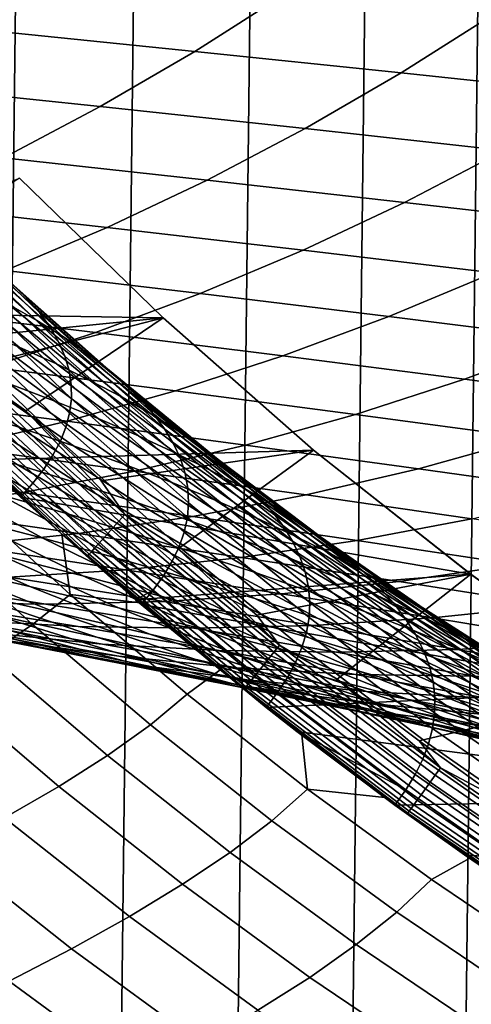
# Model space of a CAD drawing. Header units: metres. Extents: x -240 to 45, y -77 to 27.
# Tile 950 of 1056: x 13.13 to 15.19, y -16.15 to -11.66. Entities that reach past the tile are written whole.
import ezdxf

# ---------------------------------------------------------------- set-up
doc = ezdxf.new("R2010")
doc.units = ezdxf.units.M
doc.layers.add('solid_102011X2', color=7, linetype='CONTINUOUS')

msp = doc.modelspace()

# ---------------------------------------------------------------- linework, layer by layer
at = {"layer": 'solid_102011X2'}
for points in [[(13.511796, 23.223614), (12.969113, -23.521353), (12.419049, -23.807344), (12.968797, 23.521524)], [(14.046792, 22.914352), (13.512156, -23.223408), (12.969113, -23.521353), (13.511796, 23.223614)], [(14.573893, 22.593666), (14.047163, -22.914135), (13.512156, -23.223408), (14.046792, 22.914352)], [(15.092773, 22.261827), (14.574244, -22.593454), (14.047163, -22.914135), (14.573893, 22.593666)], [(15.603402, 21.91884), (15.093101, -22.261625), (14.574244, -22.593454), (15.092773, 22.261827)], [(16.105583, 21.56492), (15.603707, -21.918644), (15.093101, -22.261625), (15.603402, 21.91884)], [(12.370498, -11.338979, 314.277679), (11.960489, -11.604643, 314.075653), (12.957776, -11.702617, 312.129089), (13.374161, -11.43471, 312.327087)], [(13.374161, -11.43471, 312.327087), (12.957776, -11.702617, 312.129089), (13.926814, -11.800598, 310.171204), (14.349472, -11.530447, 310.365204)], [(14.349472, -11.530447, 310.365204), (13.926814, -11.800598, 310.171204), (14.867818, -11.898499, 308.203125), (15.296645, -11.626106, 308.393005)], [(15.296645, -11.626106, 308.393005), (14.867818, -11.898499, 308.203125), (15.781, -11.996234, 306.225861), (16.215895, -11.721603, 306.411652)], [(12.957776, -11.702617, 312.129089), (12.532065, -11.952441, 311.926636), (13.49469, -12.052515, 309.9729), (13.926814, -11.800598, 310.171204)], [(13.926814, -11.800598, 310.171204), (13.49469, -12.052515, 309.9729), (14.429386, -12.152507, 308.008972), (14.867818, -11.898499, 308.203125)], [(14.867818, -11.898499, 308.203125), (14.429386, -12.152507, 308.008972), (15.336365, -12.252329, 306.035919), (15.781, -11.996234, 306.225861)], [(12.532065, -11.952441, 311.926636), (12.097691, -12.183812, 311.720093), (13.053772, -12.285823, 309.770569), (13.49469, -12.052515, 309.9729)], [(13.49469, -12.052515, 309.9729), (13.053772, -12.285823, 309.770569), (13.982031, -12.387751, 307.810883), (14.429386, -12.152507, 308.008972)], [(14.429386, -12.152507, 308.008972), (13.982031, -12.387751, 307.810883), (14.882681, -12.489506, 305.842102), (15.336365, -12.252329, 306.035919)], [(15.336365, -12.252329, 306.035919), (14.882681, -12.489506, 305.842102), (15.755946, -12.591002, 303.865295), (16.215853, -12.351896, 304.054779)], [(13.053772, -12.285823, 309.770569), (12.604736, -12.500154, 309.564514), (13.526442, -12.60386, 307.609161), (13.982031, -12.387751, 307.810883)], [(12.2792, -12.99195, 200.399994), (12.089414, -12.788946, 200.399994), (13.127589, -12.379439, 200.399994), (13.781695, -13.016915, 200.399994)], [(13.127501, -12.379339, 200), (12.493808, -12.775672, 200), (12.820708, -13.112493, 200), (13.781741, -13.016959, 200)], [(12.660959, -12.447324, 228.32811), (13.159015, -12.925579, 228.374863), (13.089808, -12.858056, 230.363052), (12.594387, -12.38234, 230.312622)], [(13.781695, -13.016915, 200.399994), (13.127589, -12.379439, 200.399994), (13.127501, -12.379339, 200), (13.781741, -13.016959, 200)], [(13.982031, -12.387751, 307.810883), (13.526442, -12.60386, 307.609161), (14.420647, -12.70739, 305.644745), (14.882681, -12.489506, 305.842102)], [(12.717192, -12.511847, 226.342056), (13.217831, -12.992624, 226.385178), (13.159015, -12.925579, 228.374863), (12.660959, -12.447324, 228.32811)], [(14.882681, -12.489506, 305.842102), (14.420647, -12.70739, 305.644745), (15.287576, -12.810657, 303.672363), (15.755946, -12.591002, 303.865295)], [(12.604736, -12.500154, 309.564514), (12.148277, -12.695168, 309.355042), (13.063319, -12.800493, 307.404083), (13.526442, -12.60386, 307.609161)], [(12.704587, -12.582672, 238.299408), (13.206744, -13.028499, 238.36734), (13.078757, -12.955765, 240.350616), (12.57965, -12.512476, 240.278625)], [(12.763284, -12.57594, 224.354507), (13.26646, -13.05922, 224.394058), (13.217831, -12.992624, 226.385178), (12.717192, -12.511847, 226.342056)], [(12.799439, -12.63963, 222.36554), (13.305109, -13.125399, 222.40155), (13.26646, -13.05922, 224.394058), (12.763284, -12.57594, 224.354507)], [(12.817714, -12.652335, 236.318039), (13.322852, -13.100679, 236.381958), (13.206744, -13.028499, 238.36734), (12.704587, -12.582672, 238.299408)], [(13.526442, -12.60386, 307.609161), (13.063319, -12.800493, 307.404083), (13.950973, -12.90564, 305.444153), (14.420647, -12.70739, 305.644745)], [(12.825859, -12.702947, 220.375198), (13.333981, -13.191188, 220.407715), (13.305109, -13.125399, 222.40155), (12.799439, -12.63963, 222.36554)], [(12.919399, -12.721455, 234.334732), (13.427451, -13.172298, 234.394699), (13.322852, -13.100679, 236.381958), (12.817714, -12.652335, 236.318039)], [(12.842744, -12.765919, 218.38356), (13.353281, -13.256618, 218.412613), (13.333981, -13.191188, 220.407715), (12.825859, -12.702947, 220.375198)], [(14.420647, -12.70739, 305.644745), (13.950973, -12.90564, 305.444153), (14.81146, -13.010517, 303.476227), (15.287576, -12.810657, 303.672363)], [(12.785659, -12.808676, 244.310089), (13.295177, -13.226959, 244.39299), (13.125938, -13.15014, 246.373108), (12.619805, -12.734341, 246.285858)], [(13.010005, -12.790025, 232.349701), (13.520907, -13.243346, 232.405746), (13.427451, -13.172298, 234.394699), (12.919399, -12.721455, 234.334732)], [(13.063319, -12.800493, 307.404083), (12.593387, -12.977363, 307.196045), (13.474392, -13.083961, 305.24057), (13.950973, -12.90564, 305.444153)], [(12.850299, -12.828574, 216.39064), (13.363216, -13.32172, 216.41629), (13.353281, -13.256618, 218.412613), (12.842744, -12.765919, 218.38356)], [(13.089808, -12.858056, 230.363052), (13.603501, -13.313836, 230.415253), (13.520907, -13.243346, 232.405746), (13.010005, -12.790025, 232.349701)], [(12.938519, -12.882487, 242.331604), (13.451344, -13.303236, 242.410202), (13.295177, -13.226959, 244.39299), (12.785659, -12.808676, 244.310089)], [(12.848733, -12.890942, 214.396439), (13.364, -13.386522, 214.418716), (13.363216, -13.32172, 216.41629), (12.850299, -12.828574, 216.39064)], [(15.287576, -12.810657, 303.672363), (14.81146, -13.010517, 303.476227), (15.645128, -13.115087, 301.500885), (16.127573, -12.913619, 301.692505)], [(12.838257, -12.953052, 212.400955), (13.355845, -13.451056, 212.419907), (13.364, -13.386522, 214.418716), (12.848733, -12.890942, 214.396439)], [(13.078757, -12.955765, 240.350616), (13.594812, -13.378962, 240.424973), (13.451344, -13.303236, 242.410202), (12.938519, -12.882487, 242.331604)], [(13.159015, -12.925579, 228.374863), (13.675444, -13.383799, 228.423248), (13.603501, -13.313836, 230.415253), (13.089808, -12.858056, 230.363052)], [(12.536056, -12.916534, 252.29541), (12.746752, -12.994918, 250.324524), (13.288469, -13.396052, 250.164764), (13.077061, -13.315742, 252.130417)], [(13.217831, -12.992624, 226.385178), (13.736941, -13.453265, 226.42981), (13.675444, -13.383799, 228.423248), (13.159015, -12.925579, 228.374863)], [(13.950973, -12.90564, 305.444153), (13.474392, -13.083961, 305.24057), (14.328344, -13.190289, 303.277191), (14.81146, -13.010517, 303.476227)], [(12.593387, -12.977363, 307.196045), (12.117363, -13.134184, 306.985291), (12.991634, -13.242071, 305.034393), (13.474392, -13.083961, 305.24057)], [(12.819079, -13.014931, 210.40416), (13.338964, -13.51535, 210.41983), (13.355845, -13.451056, 212.419907), (12.838257, -12.953052, 212.400955)], [(13.206744, -13.028499, 238.36734), (13.725956, -13.454125, 238.437485), (13.594812, -13.378962, 240.424973), (13.078757, -12.955765, 240.350616)], [(12.2792, -12.99195, 200.399994), (13.781695, -13.016915, 200.399994), (12.600062, -13.321918, 200.399994)], [(12.951332, -13.665317, 200.399994), (12.600062, -13.321918, 200.399994), (13.781695, -13.016915, 200.399994), (14.467755, -13.619879, 200.399994)], [(12.746752, -12.994918, 250.324524), (12.943254, -13.07279, 248.350357), (13.485794, -13.475839, 248.195953), (13.288469, -13.396052, 250.164764)], [(12.79141, -13.07661, 208.406036), (13.31357, -13.579436, 208.418472), (13.338964, -13.51535, 210.41983), (12.819079, -13.014931, 210.40416)], [(12.932598, -13.282084, 199.997131), (13.1558, -13.44069, 200), (13.781741, -13.016959, 200), (12.820708, -13.112493, 200)], [(13.781741, -13.016959, 200), (13.1558, -13.44069, 200), (13.499166, -13.760347, 200), (14.467662, -13.6198, 200)], [(13.322852, -13.100679, 236.381958), (13.845149, -13.528718, 236.447968), (13.725956, -13.454125, 238.437485), (13.206744, -13.028499, 238.36734)], [(13.26646, -13.05922, 224.394058), (13.788204, -13.522266, 224.434982), (13.736941, -13.453265, 226.42981), (13.217831, -12.992624, 226.385178)], [(14.467755, -13.619879, 200.399994), (13.781695, -13.016915, 200.399994), (13.781741, -13.016959, 200), (14.467662, -13.6198, 200)], [(14.81146, -13.010517, 303.476227), (14.328344, -13.190289, 303.277191), (15.155588, -13.296303, 301.306458), (15.645128, -13.115087, 301.500885)], [(12.610503, -13.153594, 256.051636), (13.128734, -13.516807, 256.167297), (12.868719, -13.43266, 258.127533), (12.354609, -13.071774, 258.006927)], [(12.943254, -13.07279, 248.350357), (13.125938, -13.15014, 246.373108), (13.669406, -13.555091, 246.224182), (13.485794, -13.475839, 248.195953)], [(13.305109, -13.125399, 222.40155), (13.82944, -13.590833, 222.438812), (13.788204, -13.522266, 224.434982), (13.26646, -13.05922, 224.394058)], [(12.755461, -13.138116, 206.40657), (13.279876, -13.643343, 206.415817), (13.31357, -13.579436, 208.418472), (12.79141, -13.07661, 208.406036)], [(13.474392, -13.083961, 305.24057), (12.991634, -13.242071, 305.034393), (13.838967, -13.349684, 303.075623), (14.328344, -13.190289, 303.277191)], [(13.427451, -13.172298, 234.394699), (13.952765, -13.602729, 234.456604), (13.845149, -13.528718, 236.447968), (13.322852, -13.100679, 236.381958)], [(15.645128, -13.115087, 301.500885), (15.155588, -13.296303, 301.306458), (15.956539, -13.401991, 299.328583), (16.452391, -13.219334, 299.518372)], [(12.851197, -13.23492, 254.092743), (13.373449, -13.600445, 254.203552), (13.128734, -13.516807, 256.167297), (12.610503, -13.153594, 256.051636)], [(12.711441, -13.199478, 204.405762), (13.238094, -13.7071, 204.41188), (13.279876, -13.643343, 206.415817), (12.755461, -13.138116, 206.40657)], [(13.125938, -13.15014, 246.373108), (13.295177, -13.226959, 244.39299), (13.839675, -13.6338, 244.249649), (13.669406, -13.555091, 246.224182)], [(13.333981, -13.191188, 220.407715), (13.860857, -13.658997, 220.44136), (13.82944, -13.590833, 222.438812), (13.305109, -13.125399, 222.40155)], [(12.659559, -13.260726, 202.403595), (13.188439, -13.770737, 202.406616), (13.238094, -13.7071, 204.41188), (12.711441, -13.199478, 204.405762)], [(13.353281, -13.256618, 218.412613), (13.882664, -13.726789, 218.442688), (13.860857, -13.658997, 220.44136), (13.333981, -13.191188, 220.407715)], [(13.520907, -13.243346, 232.405746), (14.049171, -13.676149, 232.463638), (13.952765, -13.602729, 234.456604), (13.427451, -13.172298, 234.394699)], [(14.328344, -13.190289, 303.277191), (13.838967, -13.349684, 303.075623), (14.659704, -13.456979, 301.109528), (15.155588, -13.296303, 301.306458)], [(12.991634, -13.242071, 305.034393), (12.503445, -13.379719, 304.825897), (13.344083, -13.48845, 302.871765), (13.838967, -13.349684, 303.075623)], [(13.077061, -13.315742, 252.130417), (13.603241, -13.683566, 252.236404), (13.373449, -13.600445, 254.203552), (12.851197, -13.23492, 254.092743)], [(13.295177, -13.226959, 244.39299), (13.451344, -13.303236, 242.410202), (13.99697, -13.711955, 242.272552), (13.839675, -13.6338, 244.249649)], [(13.603501, -13.313836, 230.415253), (14.134655, -13.748993, 230.469147), (14.049171, -13.676149, 232.463638), (13.520907, -13.243346, 232.405746)], [(12.951332, -13.665317, 200.399994), (13.131134, -13.834298, 200.399994), (13.188439, -13.770737, 202.406616), (12.659559, -13.260726, 202.403595)], [(13.607259, -13.913157, 199.997131), (12.932598, -13.282084, 199.997131), (12.903832, -13.311343, 199.988449), (13.579988, -13.943813, 199.988449)], [(13.607259, -13.913157, 199.997131), (13.1558, -13.44069, 200), (12.932598, -13.282084, 199.997131)], [(13.363216, -13.32172, 216.41629), (13.895071, -13.794239, 216.442825), (13.882664, -13.726789, 218.442688), (13.353281, -13.256618, 218.412613)], [(15.155588, -13.296303, 301.306458), (14.659704, -13.456979, 301.109528), (15.454262, -13.563944, 299.136322), (15.956539, -13.401991, 299.328583)], [(13.553788, -13.973267, 199.974136), (12.876197, -13.339452, 199.974136), (12.85023, -13.365863, 199.954453), (13.529171, -14.000939, 199.954453)], [(13.579988, -13.943813, 199.988449), (12.903832, -13.311343, 199.988449), (12.876197, -13.339452, 199.974136), (13.553788, -13.973267, 199.974136)], [(13.288469, -13.396052, 250.164764), (13.818483, -13.76616, 250.266006), (13.603241, -13.683566, 252.236404), (13.077061, -13.315742, 252.130417)], [(13.364, -13.386522, 214.418716), (13.898294, -13.86138, 214.441772), (13.895071, -13.794239, 216.442825), (13.363216, -13.32172, 216.41629)], [(13.451344, -13.303236, 242.410202), (13.594812, -13.378962, 240.424973), (14.141665, -13.789546, 240.293106), (13.99697, -13.711955, 242.272552)], [(13.675444, -13.383799, 228.423248), (14.209428, -13.82129, 228.473221), (14.134655, -13.748993, 230.469147), (13.603501, -13.313836, 230.415253)], [(12.503445, -13.379719, 304.825897), (12.010578, -13.496706, 304.615387), (12.84446, -13.606388, 302.665985), (13.344083, -13.48845, 302.871765)], [(12.868719, -13.43266, 258.127533), (13.396382, -13.772694, 258.251099), (13.116357, -13.685837, 260.212738), (12.593028, -13.348018, 260.084076)], [(13.529171, -14.000939, 199.954453), (12.85023, -13.365863, 199.954453), (12.826442, -13.390059, 199.92981), (13.506618, -14.026292, 199.92981)], [(13.838967, -13.349684, 303.075623), (13.344083, -13.48845, 302.871765), (14.158241, -13.596861, 300.91037), (14.659704, -13.456979, 301.109528)], [(13.355845, -13.451056, 212.419907), (13.892549, -13.928242, 212.439514), (13.898294, -13.86138, 214.441772), (13.364, -13.386522, 214.418716)], [(13.594812, -13.378962, 240.424973), (13.725956, -13.454125, 238.437485), (14.274125, -13.866563, 238.311523), (14.141665, -13.789546, 240.293106)], [(13.736941, -13.453265, 226.42981), (14.273702, -13.893075, 226.475906), (14.209428, -13.82129, 228.473221), (13.675444, -13.383799, 228.423248)], [(13.469419, -14.06811, 199.867615), (12.787203, -13.42997, 199.867615), (12.77252, -13.444904, 199.831284), (13.4555, -14.083759, 199.831284)], [(13.48657, -14.048829, 199.900681), (12.805295, -13.411569, 199.900681), (12.787203, -13.42997, 199.867615), (13.469419, -14.06811, 199.867615)], [(13.506618, -14.026292, 199.92981), (12.826442, -13.390059, 199.92981), (12.805295, -13.411569, 199.900681), (13.48657, -14.048829, 199.900681)], [(13.128734, -13.516807, 256.167297), (13.66063, -13.85904, 256.285858), (13.396382, -13.772694, 258.251099), (12.868719, -13.43266, 258.127533)], [(13.485794, -13.475839, 248.195953), (14.019553, -13.848215, 248.29248), (13.818483, -13.76616, 250.266006), (13.288469, -13.396052, 250.164764)], [(13.445084, -14.095469, 199.792389), (12.761534, -13.456079, 199.792389), (12.754457, -13.463278, 199.751678), (13.438375, -14.10301, 199.751678)], [(12.754457, -13.463278, 199.751678), (12.971861, -13.679552, 199.713272), (13.320659, -14.003115, 199.713257)], [(13.438375, -14.10301, 199.751678), (12.754457, -13.463278, 199.751678), (13.320659, -14.003115, 199.713257)], [(13.4555, -14.083759, 199.831284), (12.77252, -13.444904, 199.831284), (12.761534, -13.456079, 199.792389), (13.445084, -14.095469, 199.792389)], [(13.607259, -13.913157, 199.997131), (13.499166, -13.760347, 200), (13.1558, -13.44069, 200)], [(13.338964, -13.51535, 210.41983), (13.878052, -13.994856, 210.436035), (13.892549, -13.928242, 212.439514), (13.355845, -13.451056, 212.419907)], [(13.669406, -13.555091, 246.224182), (14.206821, -13.929722, 246.316071), (14.019553, -13.848215, 248.29248), (13.485794, -13.475839, 248.195953)], [(13.725956, -13.454125, 238.437485), (13.845149, -13.528718, 236.447968), (14.394725, -13.942996, 236.327988), (14.274125, -13.866563, 238.311523)], [(13.788204, -13.522266, 224.434982), (14.32769, -13.964378, 224.477234), (14.273702, -13.893075, 226.475906), (13.736941, -13.453265, 226.42981)], [(14.659704, -13.456979, 301.109528), (14.158241, -13.596861, 300.91037), (14.946332, -13.704937, 298.941925), (15.454262, -13.563944, 299.136322)], [(12.820176, -13.598481, 262.170654), (13.35158, -13.912952, 262.307495), (13.034203, -13.823001, 264.266785), (12.507461, -13.510637, 264.124634)], [(13.344083, -13.48845, 302.871765), (12.84446, -13.606388, 302.665985), (13.651975, -13.715747, 300.709351), (14.158241, -13.596861, 300.91037)], [(13.373449, -13.600445, 254.203552), (13.909478, -13.944867, 254.317108), (13.66063, -13.85904, 256.285858), (13.128734, -13.516807, 256.167297)], [(13.31357, -13.579436, 208.418472), (13.855019, -14.061253, 208.431335), (13.878052, -13.994856, 210.436035), (13.338964, -13.51535, 210.41983)], [(13.82944, -13.590833, 222.438812), (14.371605, -14.035232, 222.477295), (14.32769, -13.964378, 224.477234), (13.788204, -13.522266, 224.434982)], [(13.839675, -13.6338, 244.249649), (14.380662, -14.010669, 244.336945), (14.206821, -13.929722, 246.316071), (13.669406, -13.555091, 246.224182)], [(13.845149, -13.528718, 236.447968), (13.952765, -13.602729, 234.456604), (14.503833, -14.018834, 234.342712), (14.394725, -13.942996, 236.327988)], [(15.454262, -13.563944, 299.136322), (14.946332, -13.704937, 298.941925), (15.708773, -13.812668, 296.966644), (16.223055, -13.670567, 297.156281)], [(12.84446, -13.606388, 302.665985), (12.340868, -13.703304, 302.458588), (13.141688, -13.813442, 300.506714), (13.651975, -13.715747, 300.709351)], [(13.116357, -13.685837, 260.212738), (13.652312, -14.002404, 260.34436), (13.35158, -13.912952, 262.307495), (12.820176, -13.598481, 262.170654)], [(13.279876, -13.643343, 206.415817), (13.823666, -14.127463, 206.425385), (13.855019, -14.061253, 208.431335), (13.31357, -13.579436, 208.418472)], [(13.603241, -13.683566, 252.236404), (14.143304, -14.030163, 252.345016), (13.909478, -13.944867, 254.317108), (13.373449, -13.600445, 254.203552)], [(14.158241, -13.596861, 300.91037), (13.651975, -13.715747, 300.709351), (14.433538, -13.824768, 298.745667), (14.946332, -13.704937, 298.941925)], [(13.860857, -13.658997, 220.44136), (14.405657, -14.105669, 220.476105), (14.371605, -14.035232, 222.477295), (13.82944, -13.590833, 222.438812)], [(13.952765, -13.602729, 234.456604), (14.049171, -13.676149, 232.463638), (14.601812, -14.094069, 232.355911), (14.503833, -14.018834, 234.342712)], [(12.699801, -13.732561, 266.222076), (13.23324, -14.021473, 266.372559), (12.876431, -13.928561, 268.329193), (12.347995, -13.641643, 268.173218)], [(13.131134, -13.834298, 200.399994), (12.951332, -13.665317, 200.399994), (14.467755, -13.619879, 200.399994), (15.183951, -14.186729, 200.399994)], [(13.238094, -13.7071, 204.41188), (13.78421, -14.19352, 204.418198), (13.823666, -14.127463, 206.425385), (13.279876, -13.643343, 206.415817)], [(13.607259, -13.913157, 199.997131), (13.8503, -14.070968, 200), (14.467662, -13.6198, 200), (13.499166, -13.760347, 200)], [(13.99697, -13.711955, 242.272552), (14.541448, -14.091045, 242.355316), (14.380662, -14.010669, 244.336945), (13.839675, -13.6338, 244.249649)], [(14.467662, -13.6198, 200), (13.8503, -14.070968, 200), (14.209197, -14.372514, 200), (15.184088, -14.186831, 200)], [(15.183951, -14.186729, 200.399994), (14.467755, -13.619879, 200.399994), (14.467662, -13.6198, 200), (15.184088, -14.186831, 200)], [(12.340868, -13.703304, 302.458588), (11.834085, -13.779045, 302.249847), (12.628169, -13.889791, 300.302795), (13.141688, -13.813442, 300.506714)], [(12.971861, -13.679552, 199.713272), (12.841839, -13.806305, 195.821915), (13.357841, -14.279499, 195.816269), (13.320659, -14.003115, 199.713257)], [(13.396382, -13.772694, 258.251099), (13.936782, -14.091345, 258.377502), (13.652312, -14.002404, 260.34436), (13.116357, -13.685837, 260.212738)], [(13.818483, -13.76616, 250.266006), (14.362487, -14.114917, 250.369736), (14.143304, -14.030163, 252.345016), (13.603241, -13.683566, 252.236404)], [(13.882664, -13.726789, 218.442688), (14.430058, -14.175721, 218.47374), (14.405657, -14.105669, 220.476105), (13.860857, -13.658997, 220.44136)], [(14.049171, -13.676149, 232.463638), (14.134655, -13.748993, 230.469147), (14.688937, -14.168718, 230.367676), (14.601812, -14.094069, 232.355911)], [(13.034203, -13.823001, 264.266785), (13.572526, -14.113896, 264.411835), (13.23324, -14.021473, 266.372559), (12.699801, -13.732561, 266.222076)], [(13.651975, -13.715747, 300.709351), (13.141688, -13.813442, 300.506714), (13.916674, -13.923241, 298.547882), (14.433538, -13.824768, 298.745667)], [(13.188439, -13.770737, 202.406616), (13.736866, -14.259453, 202.409744), (13.78421, -14.19352, 204.418198), (13.238094, -13.7071, 204.41188)], [(13.895071, -13.794239, 216.442825), (14.445024, -14.24542, 216.47023), (14.430058, -14.175721, 218.47374), (13.882664, -13.726789, 218.442688)], [(14.141665, -13.789546, 240.293106), (14.68955, -14.170842, 240.371399), (14.541448, -14.091045, 242.355316), (13.99697, -13.711955, 242.272552)], [(14.946332, -13.704937, 298.941925), (14.433538, -13.824768, 298.745667), (15.189567, -13.933441, 296.775208), (15.708773, -13.812668, 296.966644)], [(13.131134, -13.834298, 200.399994), (13.655994, -14.303097, 200.399994), (13.736866, -14.259453, 202.409744), (13.188439, -13.770737, 202.406616)], [(13.66063, -13.85904, 256.285858), (14.205368, -14.179764, 256.407074), (13.936782, -14.091345, 258.377502), (13.396382, -13.772694, 258.251099)], [(14.019553, -13.848215, 248.29248), (14.567404, -14.199119, 248.391403), (14.362487, -14.114917, 250.369736), (13.818483, -13.76616, 250.266006)], [(14.134655, -13.748993, 230.469147), (14.209428, -13.82129, 228.473221), (14.765421, -14.242812, 228.378067), (14.688937, -14.168718, 230.367676)], [(14.274125, -13.866563, 238.311523), (14.825344, -14.250049, 238.385376), (14.68955, -14.170842, 240.371399), (14.141665, -13.789546, 240.293106)], [(12.876431, -13.928561, 268.329193), (13.415397, -14.193866, 268.488068), (13.035449, -14.098614, 270.446045), (12.501714, -13.835173, 270.281555)], [(13.141688, -13.813442, 300.506714), (12.628169, -13.889791, 300.302795), (13.396534, -14.000196, 298.348816), (13.916674, -13.923241, 298.547882)], [(12.665767, -13.937789, 191.607681), (13.186323, -14.415489, 191.598511), (13.357841, -14.279499, 195.816269), (12.841839, -13.806305, 195.821915)], [(13.35158, -13.912952, 262.307495), (13.894672, -14.20582, 262.447174), (13.572526, -14.113896, 264.411835), (13.034203, -13.823001, 264.266785)], [(13.131134, -13.834298, 200.399994), (15.183951, -14.186729, 200.399994), (13.655994, -14.303097, 200.399994)], [(13.898294, -13.86138, 214.441772), (14.450771, -14.314798, 214.465576), (14.445024, -14.24542, 216.47023), (13.895071, -13.794239, 216.442825)], [(14.433538, -13.824768, 298.745667), (13.916674, -13.923241, 298.547882), (14.666238, -14.032687, 296.582245), (15.189567, -13.933441, 296.775208)], [(14.209428, -13.82129, 228.473221), (14.273702, -13.893075, 226.475906), (14.831477, -14.316384, 226.387131), (14.765421, -14.242812, 228.378067)], [(13.909478, -13.944867, 254.317108), (14.458453, -14.26765, 254.433228), (14.205368, -14.179764, 256.407074), (13.66063, -13.85904, 256.285858)], [(13.892549, -13.928242, 212.439514), (14.447521, -14.383888, 212.459763), (14.450771, -14.314798, 214.465576), (13.898294, -13.86138, 214.441772)], [(14.206821, -13.929722, 246.316071), (14.75843, -14.282756, 246.410217), (14.567404, -14.199119, 248.391403), (14.019553, -13.848215, 248.29248)], [(14.394725, -13.942996, 236.327988), (14.949201, -14.328654, 236.397491), (14.825344, -14.250049, 238.385376), (14.274125, -13.866563, 238.311523)], [(12.628169, -13.889791, 300.302795), (12.112209, -13.944692, 300.097931), (12.873922, -14.055533, 298.148834), (13.396534, -14.000196, 298.348816)], [(12.637073, -14.002887, 272.399628), (13.174933, -14.242715, 272.572662), (12.752147, -14.144789, 274.527496), (12.219872, -13.906697, 274.348755)], [(13.652312, -14.002404, 260.34436), (14.200062, -14.297234, 260.478668), (13.894672, -14.20582, 262.447174), (13.35158, -13.912952, 262.307495)], [(13.916674, -13.923241, 298.547882), (13.396534, -14.000196, 298.348816), (14.139593, -14.110249, 296.388092), (14.666238, -14.032687, 296.582245)], [(14.312588, -14.509739, 199.997131), (13.607259, -13.913157, 199.997131), (13.579988, -13.943813, 199.988449), (14.286881, -14.541718, 199.988449)], [(14.312588, -14.509739, 199.997131), (13.8503, -14.070968, 200), (13.607259, -13.913157, 199.997131)], [(14.273702, -13.893075, 226.475906), (14.32769, -13.964378, 224.477234), (14.887317, -14.389467, 224.394913), (14.831477, -14.316384, 226.387131)], [(13.186323, -14.415489, 191.598511), (12.665767, -13.937789, 191.607681), (12.460843, -14.069556, 187.386597), (12.986009, -14.551774, 187.374191)], [(13.23324, -14.021473, 266.372559), (13.777313, -14.28863, 266.525879), (13.415397, -14.193866, 268.488068), (12.876431, -13.928561, 268.329193)], [(14.286881, -14.541718, 199.988449), (13.579988, -13.943813, 199.988449), (13.553788, -13.973267, 199.974136), (14.262184, -14.572442, 199.974136)], [(13.878052, -13.994856, 210.436035), (14.435492, -14.452723, 210.452774), (14.447521, -14.383888, 212.459763), (13.892549, -13.928242, 212.439514)], [(14.143304, -14.030163, 252.345016), (14.696416, -14.354992, 252.456085), (14.458453, -14.26765, 254.433228), (13.909478, -13.944867, 254.317108)], [(14.380662, -14.010669, 244.336945), (14.93594, -14.36582, 244.426376), (14.75843, -14.282756, 246.410217), (14.206821, -13.929722, 246.316071)], [(14.32769, -13.964378, 224.477234), (14.371605, -14.035232, 222.477295), (14.933153, -14.462093, 222.401489), (14.887317, -14.389467, 224.394913)], [(14.503833, -14.018834, 234.342712), (15.061494, -14.406648, 234.407913), (14.949201, -14.328654, 236.397491), (14.394725, -13.942996, 236.327988)], [(15.189567, -13.933441, 296.775208), (14.666238, -14.032687, 296.582245), (15.390793, -14.141769, 294.610077), (15.920471, -14.041752, 294.798157)], [(13.035449, -14.098614, 270.446045), (13.578767, -14.340169, 270.613342), (13.174933, -14.242715, 272.572662), (12.637073, -14.002887, 272.399628)], [(13.396534, -14.000196, 298.348816), (12.873922, -14.055533, 298.148834), (13.610446, -14.16602, 296.193024), (14.139593, -14.110249, 296.388092)], [(13.438375, -14.10301, 199.751678), (13.320659, -14.003115, 199.713257), (13.357841, -14.279499, 195.816269), (13.677427, -14.317631, 199.713257)], [(14.238979, -14.60131, 199.954453), (13.529171, -14.000939, 199.954453), (13.506618, -14.026292, 199.92981), (14.21772, -14.627757, 199.92981)], [(14.262184, -14.572442, 199.974136), (13.553788, -13.973267, 199.974136), (13.529171, -14.000939, 199.954453), (14.238979, -14.60131, 199.954453)], [(13.936782, -14.091345, 258.377502), (14.489079, -14.388124, 258.5065), (14.200062, -14.297234, 260.478668), (13.652312, -14.002404, 260.34436)], [(13.855019, -14.061253, 208.431335), (14.414904, -14.521332, 208.444626), (14.435492, -14.452723, 210.452774), (13.878052, -13.994856, 210.436035)], [(14.541448, -14.091045, 242.355316), (15.10031, -14.448299, 242.440109), (14.93594, -14.36582, 244.426376), (14.380662, -14.010669, 244.336945)], [(12.752147, -14.144789, 274.527496), (13.292994, -14.360929, 274.708862), (12.845043, -14.260949, 276.664948), (12.310011, -14.046403, 276.477753)], [(12.873922, -14.055533, 298.148834), (12.349647, -14.089152, 297.948212), (13.079615, -14.199903, 295.997314), (13.610446, -14.16602, 296.193024)], [(13.572526, -14.113896, 264.411835), (14.121587, -14.382897, 264.559631), (13.777313, -14.28863, 266.525879), (13.23324, -14.021473, 266.372559)], [(14.198822, -14.651267, 199.900681), (13.48657, -14.048829, 199.900681), (13.469419, -14.06811, 199.867615), (14.182654, -14.67138, 199.867615)], [(14.21772, -14.627757, 199.92981), (13.506618, -14.026292, 199.92981), (13.48657, -14.048829, 199.900681), (14.198822, -14.651267, 199.900681)], [(13.823666, -14.127463, 206.425385), (14.385975, -14.589748, 206.435272), (14.414904, -14.521332, 208.444626), (13.855019, -14.061253, 208.431335)], [(14.666238, -14.032687, 296.582245), (14.139593, -14.110249, 296.388092), (14.857759, -14.219933, 294.420837), (15.390793, -14.141769, 294.610077)], [(14.362487, -14.114917, 250.369736), (14.919638, -14.441779, 250.475815), (14.696416, -14.354992, 252.456085), (14.143304, -14.030163, 252.345016)], [(14.371605, -14.035232, 222.477295), (14.405657, -14.105669, 220.476105), (14.969197, -14.534295, 220.406891), (14.933153, -14.462093, 222.401489)], [(14.601812, -14.094069, 232.355911), (15.162589, -14.48402, 232.416855), (15.061494, -14.406648, 234.407913), (14.503833, -14.018834, 234.342712)], [(13.415397, -14.193866, 268.488068), (13.964046, -14.43714, 268.649658), (13.578767, -14.340169, 270.613342), (13.035449, -14.098614, 270.446045)], [(14.159715, -14.699919, 199.792389), (13.445084, -14.095469, 199.792389), (13.438375, -14.10301, 199.751678), (14.15339, -14.707786, 199.751678)], [(13.438375, -14.10301, 199.751678), (13.677427, -14.317631, 199.713257), (14.04193, -14.62291, 199.713242)], [(14.15339, -14.707786, 199.751678), (13.438375, -14.10301, 199.751678), (14.04193, -14.62291, 199.713242)], [(14.169533, -14.687704, 199.831284), (13.4555, -14.083759, 199.831284), (13.445084, -14.095469, 199.792389), (14.159715, -14.699919, 199.792389)], [(14.182654, -14.67138, 199.867615), (13.469419, -14.06811, 199.867615), (13.4555, -14.083759, 199.831284), (14.169533, -14.687704, 199.831284)], [(14.312588, -14.509739, 199.997131), (14.209197, -14.372514, 200), (13.8503, -14.070968, 200)], [(14.205368, -14.179764, 256.407074), (14.762105, -14.478481, 256.530823), (14.489079, -14.388124, 258.5065), (13.936782, -14.091345, 258.377502)], [(14.405657, -14.105669, 220.476105), (14.430058, -14.175721, 218.47374), (14.995662, -14.606106, 218.411179), (14.969197, -14.534295, 220.406891)], [(14.68955, -14.170842, 240.371399), (15.251917, -14.530182, 240.451599), (15.10031, -14.448299, 242.440109), (14.541448, -14.091045, 242.355316)], [(14.688937, -14.168718, 230.367676), (15.252766, -14.56079, 230.424423), (15.162589, -14.48402, 232.416855), (14.601812, -14.094069, 232.355911)], [(13.174933, -14.242715, 272.572662), (13.721461, -14.460443, 272.748199), (13.292994, -14.360929, 274.708862), (12.752147, -14.144789, 274.527496)], [(13.894672, -14.20582, 262.447174), (14.448603, -14.476655, 262.589447), (14.121587, -14.382897, 264.559631), (13.572526, -14.113896, 264.411835)], [(14.139593, -14.110249, 296.388092), (13.610446, -14.16602, 296.193024), (14.322193, -14.276138, 294.230713), (14.857759, -14.219933, 294.420837)], [(13.78421, -14.19352, 204.418198), (14.348926, -14.658006, 204.424744), (14.385975, -14.589748, 206.435272), (13.823666, -14.127463, 206.425385)], [(14.567404, -14.199119, 248.391403), (15.128499, -14.528, 248.492538), (14.919638, -14.441779, 250.475815), (14.362487, -14.114917, 250.369736)], [(15.390793, -14.141769, 294.610077), (14.857759, -14.219933, 294.420837), (15.551445, -14.329238, 292.447296), (16.090754, -14.250474, 292.631592)], [(12.37721, -14.160513, 278.616241), (12.845043, -14.260949, 276.664948), (13.479114, -14.473499, 276.466614), (13.011735, -14.372235, 278.414612)], [(13.610446, -14.16602, 296.193024), (13.079615, -14.199903, 295.997314), (13.784921, -14.310285, 294.039978), (14.322193, -14.276138, 294.230713)], [(13.777313, -14.28863, 266.525879), (14.331168, -14.533616, 266.681824), (13.964046, -14.43714, 268.649658), (13.415397, -14.193866, 268.488068)], [(13.681832, -14.325277, 200.399994), (13.655994, -14.303097, 200.399994), (15.183951, -14.186729, 200.399994), (15.928382, -14.715962, 200.399994)], [(13.736866, -14.259453, 202.409744), (14.303974, -14.726134, 202.412994), (14.348926, -14.658006, 204.424744), (13.78421, -14.19352, 204.418198)], [(14.458453, -14.26765, 254.433228), (15.019525, -14.568295, 254.551743), (14.762105, -14.478481, 256.530823), (14.205368, -14.179764, 256.407074)], [(14.312588, -14.509739, 199.997131), (14.575482, -14.664719, 200), (15.184088, -14.186831, 200), (14.209197, -14.372514, 200)], [(14.430058, -14.175721, 218.47374), (14.445024, -14.24542, 216.47023), (15.012762, -14.677558, 216.414368), (14.995662, -14.606106, 218.411179)], [(15.184088, -14.186831, 200), (14.575482, -14.664719, 200), (14.9489, -14.947365, 200), (15.928368, -14.715955, 200)], [(14.765421, -14.242812, 228.378067), (15.332241, -14.636988, 228.430664), (15.252766, -14.56079, 230.424423), (14.688937, -14.168718, 230.367676)], [(14.825344, -14.250049, 238.385376), (15.391134, -14.61146, 238.46106), (15.251917, -14.530182, 240.451599), (14.68955, -14.170842, 240.371399)], [(15.928382, -14.715962, 200.399994), (15.183951, -14.186729, 200.399994), (15.184088, -14.186831, 200), (15.928368, -14.715955, 200)], [(12.726857, -14.31519, 293.605499), (13.246776, -14.322316, 293.848938), (12.547919, -14.211842, 295.801331), (12.035513, -14.204868, 295.551941)], [(13.079615, -14.199903, 295.997314), (12.547919, -14.211842, 295.801331), (13.246776, -14.322316, 293.848938), (13.784921, -14.310285, 294.039978)], [(13.578767, -14.340169, 270.613342), (14.130846, -14.559477, 270.783081), (13.721461, -14.460443, 272.748199), (13.174933, -14.242715, 272.572662)], [(14.200062, -14.297234, 260.478668), (14.758747, -14.569892, 260.615479), (14.448603, -14.476655, 262.589447), (13.894672, -14.20582, 262.447174)], [(14.857759, -14.219933, 294.420837), (14.322193, -14.276138, 294.230713), (15.009575, -14.385876, 292.262115), (15.551445, -14.329238, 292.447296)], [(14.75843, -14.282756, 246.410217), (15.323377, -14.613644, 246.506485), (15.128499, -14.528, 248.492538), (14.567404, -14.199119, 248.391403)], [(12.868268, -14.395698, 291.41333), (13.394221, -14.425129, 291.652893), (12.726857, -14.31519, 293.605499), (12.208289, -14.286084, 293.359955)], [(13.011735, -14.372235, 278.414612), (13.556338, -14.54124, 278.611115), (13.062634, -14.438237, 280.560242), (12.524229, -14.270524, 280.357788)], [(12.845043, -14.260949, 276.664948), (13.292994, -14.360929, 274.708862), (13.926761, -14.574303, 274.513977), (13.479114, -14.473499, 276.466614)], [(13.186323, -14.415489, 191.598511), (13.724057, -14.873503, 191.589035), (13.89087, -14.733191, 195.810425), (13.357841, -14.279499, 195.816269)], [(14.04193, -14.62291, 199.713242), (13.677427, -14.317631, 199.713257), (13.357841, -14.279499, 195.816269), (13.89087, -14.733191, 195.810425)], [(13.655994, -14.303097, 200.399994), (13.681832, -14.325277, 200.399994), (13.736866, -14.259453, 202.409744)], [(13.681832, -14.325277, 200.399994), (14.251405, -14.794218, 200.399994), (14.303974, -14.726134, 202.412994), (13.736866, -14.259453, 202.409744)], [(14.322193, -14.276138, 294.230713), (13.784921, -14.310285, 294.039978), (14.465979, -14.420283, 292.076385), (15.009575, -14.385876, 292.262115)], [(14.445024, -14.24542, 216.47023), (14.450771, -14.314798, 214.465576), (15.020717, -14.748685, 214.416473), (15.012762, -14.677558, 216.414368)], [(14.696416, -14.354992, 252.456085), (15.26172, -14.657551, 252.569458), (15.019525, -14.568295, 254.551743), (14.458453, -14.26765, 254.433228)], [(14.93594, -14.36582, 244.426376), (15.50465, -14.6987, 244.517838), (15.323377, -14.613644, 246.506485), (14.75843, -14.282756, 246.410217)], [(14.831477, -14.316384, 226.387131), (15.40123, -14.712648, 226.435654), (15.332241, -14.636988, 228.430664), (14.765421, -14.242812, 228.378067)], [(14.949201, -14.328654, 236.397491), (15.518338, -14.69212, 236.468689), (15.391134, -14.61146, 238.46106), (14.825344, -14.250049, 238.385376)], [(13.394221, -14.425129, 291.652893), (13.921498, -14.432407, 291.89035), (13.246776, -14.322316, 293.848938), (12.726857, -14.31519, 293.605499)], [(13.784921, -14.310285, 294.039978), (13.246776, -14.322316, 293.848938), (13.921498, -14.432407, 291.89035), (14.465979, -14.420283, 292.076385)], [(13.681832, -14.325277, 200.399994), (15.928382, -14.715962, 200.399994), (14.251405, -14.794218, 200.399994)], [(14.121587, -14.382897, 264.559631), (14.680525, -14.629584, 264.70993), (14.331168, -14.533616, 266.681824), (13.777313, -14.28863, 266.525879)], [(14.489079, -14.388124, 258.5065), (15.052406, -14.662596, 258.637909), (14.758747, -14.569892, 260.615479), (14.200062, -14.297234, 260.478668)], [(14.450771, -14.314798, 214.465576), (14.447521, -14.383888, 212.459763), (15.019744, -14.819517, 212.41748), (15.020717, -14.748685, 214.416473)], [(14.887317, -14.389467, 224.394913), (15.45995, -14.787806, 224.439407), (15.40123, -14.712648, 226.435654), (14.831477, -14.316384, 226.387131)], [(15.061494, -14.406648, 234.407913), (15.633904, -14.772151, 234.474701), (15.518338, -14.69212, 236.468689), (14.949201, -14.328654, 236.397491)], [(15.551445, -14.329238, 292.447296), (15.009575, -14.385876, 292.262115), (15.673003, -14.495219, 290.287476), (16.221066, -14.438151, 290.467651)], [(12.973107, -14.452752, 289.2276), (13.50483, -14.504916, 289.460754), (12.868268, -14.395698, 291.41333), (12.343751, -14.344027, 291.174133)], [(13.086076, -14.478994, 282.714752), (13.628798, -14.600786, 282.926788), (13.080192, -14.494788, 284.877808), (12.544091, -14.373979, 284.659729)], [(13.062634, -14.438237, 280.560242), (13.606856, -14.583576, 280.764618), (13.086076, -14.478994, 282.714752), (12.548265, -14.334794, 282.504364)], [(13.479114, -14.473499, 276.466614), (14.029778, -14.643789, 276.657196), (13.556338, -14.54124, 278.611115), (13.011735, -14.372235, 278.414612)], [(13.292994, -14.360929, 274.708862), (13.721461, -14.460443, 272.748199), (14.35507, -14.674636, 272.556824), (13.926761, -14.574303, 274.513977)], [(13.964046, -14.43714, 268.649658), (14.521547, -14.65802, 268.81366), (14.130846, -14.559477, 270.783081), (13.578767, -14.340169, 270.613342)], [(14.919638, -14.441779, 250.475815), (15.489075, -14.746241, 250.584061), (15.26172, -14.657551, 252.569458), (14.696416, -14.354992, 252.456085)], [(15.10031, -14.448299, 242.440109), (15.672697, -14.783156, 242.52681), (15.50465, -14.6987, 244.517838), (14.93594, -14.36582, 244.426376)], [(13.043146, -14.485922, 287.048889), (13.579607, -14.561071, 287.27533), (12.973107, -14.452752, 289.2276), (12.443666, -14.378262, 288.995117)], [(13.080192, -14.494788, 284.877808), (13.620326, -14.593166, 285.097168), (13.043146, -14.485922, 287.048889), (12.509836, -14.388366, 286.823486)], [(13.50483, -14.504916, 289.460754), (14.038015, -14.534674, 289.694275), (13.394221, -14.425129, 291.652893), (12.868268, -14.395698, 291.41333)], [(13.724057, -14.873503, 191.589035), (13.186323, -14.415489, 191.598511), (12.986009, -14.551774, 187.374191), (13.528502, -15.014118, 187.361374)], [(14.465979, -14.420283, 292.076385), (13.921498, -14.432407, 291.89035), (14.572496, -14.542104, 289.92572), (15.123197, -14.529888, 290.10675)], [(14.448603, -14.476655, 262.589447), (15.012505, -14.725034, 262.734161), (14.680525, -14.629584, 264.70993), (14.121587, -14.382897, 264.559631)], [(14.447521, -14.383888, 212.459763), (14.435492, -14.452723, 210.452774), (15.010063, -14.890089, 210.417374), (15.019744, -14.819517, 212.41748)], [(15.009575, -14.385876, 292.262115), (14.465979, -14.420283, 292.076385), (15.123197, -14.529888, 290.10675), (15.673003, -14.495219, 290.287476)], [(14.762105, -14.478481, 256.530823), (15.329966, -14.754756, 256.65686), (15.052406, -14.662596, 258.637909), (14.489079, -14.388124, 258.5065)], [(14.933153, -14.462093, 222.401489), (15.508616, -14.862493, 222.442001), (15.45995, -14.787806, 224.439407), (14.887317, -14.389467, 224.394913)], [(15.162589, -14.48402, 232.416855), (15.738202, -14.851546, 232.479279), (15.633904, -14.772151, 234.474701), (15.061494, -14.406648, 234.407913)], [(13.579607, -14.561071, 287.27533), (14.118384, -14.613729, 287.502411), (13.50483, -14.504916, 289.460754), (12.973107, -14.452752, 289.2276)], [(13.556338, -14.54124, 278.611115), (14.106833, -14.687713, 278.809509), (13.606856, -14.583576, 280.764618), (13.062634, -14.438237, 280.560242)], [(14.038015, -14.534674, 289.694275), (14.572496, -14.542104, 289.92572), (13.921498, -14.432407, 291.89035), (13.394221, -14.425129, 291.652893)], [(13.721461, -14.460443, 272.748199), (14.130846, -14.559477, 270.783081), (14.764438, -14.774485, 270.595276), (14.35507, -14.674636, 272.556824)], [(14.331168, -14.533616, 266.681824), (14.893965, -14.756059, 266.840057), (14.521547, -14.65802, 268.81366), (13.964046, -14.43714, 268.649658)], [(14.435492, -14.452723, 210.452774), (14.414904, -14.521332, 208.444626), (14.991895, -14.960433, 208.416168), (15.010063, -14.890089, 210.417374)], [(15.128499, -14.528, 248.492538), (15.701971, -14.834352, 248.595749), (15.489075, -14.746241, 250.584061), (14.919638, -14.441779, 250.475815)], [(14.969197, -14.534295, 220.406891), (15.547446, -14.936743, 220.443466), (15.508616, -14.862493, 222.442001), (14.933153, -14.462093, 222.401489)], [(15.251917, -14.530182, 240.451599), (15.827895, -14.867003, 240.5336), (15.672697, -14.783156, 242.52681), (15.10031, -14.448299, 242.440109)], [(13.620326, -14.593166, 285.097168), (14.163655, -14.668974, 285.317505), (13.579607, -14.561071, 287.27533), (13.043146, -14.485922, 287.048889)], [(13.628798, -14.600786, 282.926788), (14.175609, -14.699984, 283.140076), (13.620326, -14.593166, 285.097168), (13.080192, -14.494788, 284.877808)], [(13.606856, -14.583576, 280.764618), (14.156055, -14.706347, 280.970612), (13.628798, -14.600786, 282.926788), (13.086076, -14.478994, 282.714752)], [(13.926761, -14.574303, 274.513977), (14.483349, -14.745873, 274.698608), (14.029778, -14.643789, 276.657196), (13.479114, -14.473499, 276.466614)], [(14.118384, -14.613729, 287.502411), (14.658648, -14.643809, 287.729858), (14.038015, -14.534674, 289.694275), (13.50483, -14.504916, 289.460754)], [(15.046901, -15.070279, 199.997131), (14.312588, -14.509739, 199.997131), (14.286881, -14.541718, 199.988449), (15.022823, -15.103503, 199.988449)], [(15.046901, -15.070279, 199.997131), (14.575482, -14.664719, 200), (14.312588, -14.509739, 199.997131)], [(14.758747, -14.569892, 260.615479), (15.327497, -14.819953, 260.754639), (15.012505, -14.725034, 262.734161), (14.448603, -14.476655, 262.589447)], [(15.019525, -14.568295, 254.551743), (15.591811, -14.84636, 254.67247), (15.329966, -14.754756, 256.65686), (14.762105, -14.478481, 256.530823)], [(15.673003, -14.495219, 290.287476), (15.123197, -14.529888, 290.10675), (15.756989, -14.639085, 288.131256), (16.312891, -14.604156, 288.306946)], [(15.252766, -14.56079, 230.424423), (15.831513, -14.930321, 230.482544), (15.738202, -14.851546, 232.479279), (15.162589, -14.48402, 232.416855)], [(13.528502, -15.014118, 187.361374), (12.986009, -14.551774, 187.374191), (12.758903, -14.688634, 183.143707), (13.306235, -15.155328, 183.127823)], [(14.029778, -14.643789, 276.657196), (14.586405, -14.791391, 276.849579), (14.106833, -14.687713, 278.809509), (13.556338, -14.54124, 278.611115)], [(14.658648, -14.643809, 287.729858), (15.200182, -14.651392, 287.955261), (14.572496, -14.542104, 289.92572), (14.038015, -14.534674, 289.694275)], [(15.022823, -15.103503, 199.988449), (14.286881, -14.541718, 199.988449), (14.262184, -14.572442, 199.974136), (14.999692, -15.135422, 199.974136)], [(14.680525, -14.629584, 264.70993), (15.248491, -14.853583, 264.862457), (14.893965, -14.756059, 266.840057), (14.331168, -14.533616, 266.681824)], [(14.414904, -14.521332, 208.444626), (14.385975, -14.589748, 206.435272), (14.965457, -15.030581, 206.413834), (14.991895, -14.960433, 208.416168)], [(15.123197, -14.529888, 290.10675), (14.572496, -14.542104, 289.92572), (15.200182, -14.651392, 287.955261), (15.756989, -14.639085, 288.131256)], [(14.995662, -14.606106, 218.411179), (15.576654, -15.01059, 218.443863), (15.547446, -14.936743, 220.443466), (14.969197, -14.534295, 220.406891)], [(15.323377, -14.613644, 246.506485), (15.900791, -14.921872, 246.604721), (15.701971, -14.834352, 248.595749), (15.128499, -14.528, 248.492538)], [(14.163655, -14.668974, 285.317505), (14.709335, -14.722122, 285.538513), (14.118384, -14.613729, 287.502411), (13.579607, -14.561071, 287.27533)], [(14.106833, -14.687713, 278.809509), (14.662367, -14.811457, 279.00943), (14.156055, -14.706347, 280.970612), (13.606856, -14.583576, 280.764618)], [(14.175609, -14.699984, 283.140076), (14.725657, -14.776446, 283.35434), (14.163655, -14.668974, 285.317505), (13.620326, -14.593166, 285.097168)], [(14.156055, -14.706347, 280.970612), (14.709397, -14.80636, 281.177826), (14.175609, -14.699984, 283.140076), (13.628798, -14.600786, 282.926788)], [(14.35507, -14.674636, 272.556824), (14.917449, -14.847481, 272.735504), (14.483349, -14.745873, 274.698608), (13.926761, -14.574303, 274.513977)], [(14.130846, -14.559477, 270.783081), (14.521547, -14.65802, 268.81366), (15.155259, -14.873838, 268.629517), (14.764438, -14.774485, 270.595276)], [(14.977959, -15.165412, 199.954453), (14.238979, -14.60131, 199.954453), (14.21772, -14.627757, 199.92981), (14.958047, -15.192888, 199.92981)], [(14.999692, -15.135422, 199.974136), (14.262184, -14.572442, 199.974136), (14.238979, -14.60131, 199.954453), (14.977959, -15.165412, 199.954453)], [(14.385975, -14.589748, 206.435272), (14.348926, -14.658006, 204.424744), (14.930969, -15.100567, 204.41037), (14.965457, -15.030581, 206.413834)], [(15.052406, -14.662596, 258.637909), (15.625888, -14.91433, 258.771545), (15.327497, -14.819953, 260.754639), (14.758747, -14.569892, 260.615479)], [(15.26172, -14.657551, 252.569458), (15.838328, -14.937397, 252.684906), (15.591811, -14.84636, 254.67247), (15.019525, -14.568295, 254.551743)], [(14.413934, -14.918765, 199.713242), (14.04193, -14.62291, 199.713242), (13.89087, -14.733191, 195.810425), (14.440193, -15.166766, 195.804413)], [(14.483349, -14.745873, 274.698608), (15.04597, -14.894599, 274.884979), (14.586405, -14.791391, 276.849579), (14.029778, -14.643789, 276.657196)], [(14.15339, -14.707786, 199.751678), (14.04193, -14.62291, 199.713242), (14.413934, -14.918765, 199.713242)], [(14.709335, -14.722122, 285.538513), (15.256526, -14.752525, 285.759827), (14.658648, -14.643809, 287.729858), (14.118384, -14.613729, 287.502411)], [(14.958047, -15.192888, 199.92981), (14.21772, -14.627757, 199.92981), (14.198822, -14.651267, 199.900681), (14.940347, -15.217313, 199.900681)], [(15.256526, -14.752525, 285.759827), (15.804964, -14.76026, 285.979187), (15.200182, -14.651392, 287.955261), (14.658648, -14.643809, 287.729858)], [(15.012505, -14.725034, 262.734161), (15.58552, -14.950581, 262.880981), (15.248491, -14.853583, 264.862457), (14.680525, -14.629584, 264.70993)], [(15.012762, -14.677558, 216.414368), (15.596459, -15.084067, 216.443207), (15.576654, -15.01059, 218.443863), (14.995662, -14.606106, 218.411179)], [(13.306235, -15.155328, 183.127823), (12.758903, -14.688634, 183.143707), (12.507079, -14.82635, 178.908569), (13.059348, -15.297423, 178.889847)], [(14.586405, -14.791391, 276.849579), (15.148131, -14.916106, 277.043457), (14.662367, -14.811457, 279.00943), (14.106833, -14.687713, 278.809509)], [(14.912914, -15.255167, 199.831284), (14.169533, -14.687704, 199.831284), (14.159715, -14.699919, 199.792389), (14.903718, -15.267857, 199.792389)], [(14.725657, -14.776446, 283.35434), (15.278092, -14.830083, 283.569214), (14.709335, -14.722122, 285.538513), (14.163655, -14.668974, 285.317505)], [(14.925204, -15.238209, 199.867615), (14.182654, -14.67138, 199.867615), (14.169533, -14.687704, 199.831284), (14.912914, -15.255167, 199.831284)], [(14.940347, -15.217313, 199.900681), (14.198822, -14.651267, 199.900681), (14.182654, -14.67138, 199.867615), (14.925204, -15.238209, 199.867615)], [(14.348926, -14.658006, 204.424744), (14.303974, -14.726134, 202.412994), (14.888651, -15.170422, 202.405777), (14.930969, -15.100567, 204.41037)], [(14.764438, -14.774485, 270.595276), (15.332474, -14.948598, 270.768066), (14.917449, -14.847481, 272.735504), (14.35507, -14.674636, 272.556824)], [(14.521547, -14.65802, 268.81366), (14.893965, -14.756059, 266.840057), (15.527929, -14.972685, 266.659698), (15.155259, -14.873838, 268.629517)], [(15.046901, -15.070279, 199.997131), (14.9489, -14.947365, 200), (14.575482, -14.664719, 200)], [(15.020717, -14.748685, 214.416473), (15.607083, -15.15721, 214.441528), (15.596459, -15.084067, 216.443207), (15.012762, -14.677558, 216.414368)], [(15.329966, -14.754756, 256.65686), (15.908068, -15.008153, 256.785034), (15.625888, -14.91433, 258.771545), (15.052406, -14.662596, 258.637909)], [(13.724057, -14.873503, 191.589035), (14.278229, -15.311208, 191.579269), (14.440193, -15.166766, 195.804413), (13.89087, -14.733191, 195.810425)], [(14.903718, -15.267857, 199.792389), (14.159715, -14.699919, 199.792389), (14.15339, -14.707786, 199.751678), (14.897796, -15.276031, 199.751678)], [(14.15339, -14.707786, 199.751678), (14.413934, -14.918765, 199.713242), (14.793204, -15.205009, 199.713226)], [(14.897796, -15.276031, 199.751678), (14.15339, -14.707786, 199.751678), (14.793204, -15.205009, 199.713226)], [(14.662367, -14.811457, 279.00943), (15.222095, -14.912284, 279.210571), (14.709397, -14.80636, 281.177826), (14.156055, -14.706347, 280.970612)], [(14.709397, -14.80636, 281.177826), (15.26602, -14.883474, 281.385956), (14.725657, -14.776446, 283.35434), (14.175609, -14.699984, 283.140076)], [(14.391765, -14.904139, 200.399994), (14.251405, -14.794218, 200.399994), (15.928382, -14.715962, 200.399994), (16.699074, -15.206174, 200.399994)], [(14.303974, -14.726134, 202.412994), (14.251405, -14.794218, 200.399994), (14.391765, -14.904139, 200.399994), (14.888651, -15.170422, 202.405777)], [(15.278092, -14.830083, 283.569214), (15.832061, -14.860808, 283.784393), (15.256526, -14.752525, 285.759827), (14.709335, -14.722122, 285.538513)], [(15.928368, -14.715955, 200), (14.9489, -14.947365, 200), (15.329334, -15.220407, 200), (16.699184, -15.206235, 200)], [(15.327497, -14.819953, 260.754639), (15.905441, -15.047038, 260.895813), (15.58552, -14.950581, 262.880981), (15.012505, -14.725034, 262.734161)], [(14.917449, -14.847481, 272.735504), (15.485928, -14.997325, 272.915894), (15.04597, -14.894599, 274.884979), (14.483349, -14.745873, 274.698608)], [(15.26602, -14.883474, 281.385956), (15.825062, -14.937598, 281.594727), (15.278092, -14.830083, 283.569214), (14.725657, -14.776446, 283.35434)], [(15.155259, -14.873838, 268.629517), (15.728822, -15.049213, 268.796417), (15.332474, -14.948598, 270.768066), (14.764438, -14.774485, 270.595276)], [(14.893965, -14.756059, 266.840057), (15.248491, -14.853583, 264.862457), (15.882837, -15.071012, 264.685974), (15.527929, -14.972685, 266.659698)], [(15.019744, -14.819517, 212.41748), (15.608748, -15.23005, 212.438797), (15.607083, -15.15721, 214.441528), (15.020717, -14.748685, 214.416473)], [(15.04597, -14.894599, 274.884979), (15.613751, -15.02028, 275.072815), (15.148131, -14.916106, 277.043457), (14.586405, -14.791391, 276.849579)], [(15.148131, -14.916106, 277.043457), (15.714104, -15.017742, 277.238495), (15.222095, -14.912284, 279.210571), (14.662367, -14.811457, 279.00943)], [(15.222095, -14.912284, 279.210571), (15.785147, -14.990047, 279.412598), (15.26602, -14.883474, 281.385956), (14.709397, -14.80636, 281.177826)], [(15.010063, -14.890089, 210.417374), (15.601679, -15.302622, 210.434998), (15.608748, -15.23005, 212.438797), (15.019744, -14.819517, 212.41748)], [(15.332474, -14.948598, 270.768066), (15.906677, -15.099556, 270.942474), (15.485928, -14.997325, 272.915894), (14.917449, -14.847481, 272.735504)], [(14.278229, -15.311208, 191.579269), (13.724057, -14.873503, 191.589035), (13.528502, -15.014118, 187.361374), (14.08758, -15.455962, 187.34816)], [(14.391765, -14.904139, 200.399994), (16.699074, -15.206174, 200.399994), (14.838766, -15.240211, 200.399994)], [(14.391765, -14.904139, 200.399994), (14.838766, -15.240211, 200.399994), (14.888651, -15.170422, 202.405777)], [(14.991895, -14.960433, 208.416168), (15.586096, -15.374959, 208.430161), (15.601679, -15.302622, 210.434998), (15.010063, -14.890089, 210.417374)], [(15.485928, -14.997325, 272.915894), (16.059626, -15.123967, 273.097687), (15.613751, -15.02028, 275.072815), (15.04597, -14.894599, 274.884979)], [(15.613751, -15.02028, 275.072815), (16.185827, -15.122722, 275.26178), (15.714104, -15.017742, 277.238495), (15.148131, -14.916106, 277.043457)], [(15.527929, -14.972685, 266.659698), (16.10689, -15.149315, 266.82074), (15.728822, -15.049213, 268.796417), (15.155259, -14.873838, 268.629517)], [(14.793204, -15.205009, 199.713226), (14.413934, -14.918765, 199.713242), (14.440193, -15.166766, 195.804413)], [(15.046901, -15.070279, 199.997131), (15.329334, -15.220407, 200), (14.9489, -14.947365, 200)], [(14.965457, -15.030581, 206.413834), (15.562222, -15.447095, 206.42424), (15.586096, -15.374959, 208.430161), (14.991895, -14.960433, 208.416168)], [(14.08758, -15.455962, 187.34816), (13.528502, -15.014118, 187.361374), (13.306235, -15.155328, 183.127823), (13.870299, -15.60133, 183.11145)], [(14.930969, -15.100567, 204.41037), (15.530282, -15.519063, 204.417252), (15.562222, -15.447095, 206.42424), (14.965457, -15.030581, 206.413834)], [(15.808295, -15.59346, 199.997131), (15.046901, -15.070279, 199.997131), (15.022823, -15.103503, 199.988449), (15.78591, -15.627846, 199.988449)], [(15.808295, -15.59346, 199.997131), (15.329334, -15.220407, 200), (15.046901, -15.070279, 199.997131)], [(14.888651, -15.170422, 202.405777), (15.490496, -15.590898, 202.40918), (15.530282, -15.519063, 204.417252), (14.930969, -15.100567, 204.41037)], [(15.764402, -15.660881, 199.974136), (14.999692, -15.135422, 199.974136), (14.977959, -15.165412, 199.954453), (15.744195, -15.69192, 199.954453)], [(15.78591, -15.627846, 199.988449), (15.022823, -15.103503, 199.988449), (14.999692, -15.135422, 199.974136), (15.764402, -15.660881, 199.974136)], [(13.870299, -15.60133, 183.11145), (13.306235, -15.155328, 183.127823), (13.059348, -15.297423, 178.889847), (13.628501, -15.747608, 178.87056)], [(14.278229, -15.311208, 191.579269), (14.848095, -15.72799, 191.569229), (15.005073, -15.579617, 195.798218), (14.440193, -15.166766, 195.804413)], [(15.179496, -15.481458, 199.713226), (14.793204, -15.205009, 199.713226), (14.440193, -15.166766, 195.804413), (15.005073, -15.579617, 195.798218)], [(14.838766, -15.240211, 200.399994), (15.443157, -15.662677, 200.399994), (15.490496, -15.590898, 202.40918), (14.888651, -15.170422, 202.405777)], [(15.744195, -15.69192, 199.954453), (14.977959, -15.165412, 199.954453), (14.958047, -15.192888, 199.92981), (15.725682, -15.720357, 199.92981)], [(14.897796, -15.276031, 199.751678), (14.793204, -15.205009, 199.713226), (15.179496, -15.481458, 199.713226)], [(15.156247, -15.466545, 200.399994), (14.838766, -15.240211, 200.399994), (16.699074, -15.206174, 200.399994), (17.493982, -15.656063, 200.399994)], [(15.709226, -15.745636, 199.900681), (14.940347, -15.217313, 199.900681), (14.925204, -15.238209, 199.867615), (15.695146, -15.767262, 199.867615)], [(15.725682, -15.720357, 199.92981), (14.958047, -15.192888, 199.92981), (14.940347, -15.217313, 199.900681), (15.709226, -15.745636, 199.900681)], [(14.838766, -15.240211, 200.399994), (15.156247, -15.466545, 200.399994), (15.443157, -15.662677, 200.399994)], [(15.675169, -15.797948, 199.792389), (14.903718, -15.267857, 199.792389), (14.897796, -15.276031, 199.751678), (15.669662, -15.806407, 199.751678)], [(14.897796, -15.276031, 199.751678), (15.179496, -15.481458, 199.713226), (15.57255, -15.747949, 199.713211)], [(15.669662, -15.806407, 199.751678), (14.897796, -15.276031, 199.751678), (15.57255, -15.747949, 199.713211)], [(15.68372, -15.784814, 199.831284), (14.912914, -15.255167, 199.831284), (14.903718, -15.267857, 199.792389), (15.675169, -15.797948, 199.792389)], [(15.695146, -15.767262, 199.867615), (14.925204, -15.238209, 199.867615), (14.912914, -15.255167, 199.831284), (15.68372, -15.784814, 199.831284)], [(13.628501, -15.747608, 178.87056), (13.059348, -15.297423, 178.889847), (12.789941, -15.440693, 174.649002), (13.364305, -15.895099, 174.626968)], [(14.848095, -15.72799, 191.569229), (14.278229, -15.311208, 191.579269), (14.08758, -15.455962, 187.34816), (14.66249, -15.876686, 187.334564)], [(13.364305, -15.895099, 174.626968), (12.789941, -15.440693, 174.649002), (12.499931, -15.585378, 170.406799), (13.079644, -16.044044, 170.382126)], [(14.66249, -15.876686, 187.334564), (14.08758, -15.455962, 187.34816), (13.870299, -15.60133, 183.11145), (14.450337, -16.026012, 183.09462)], [(15.57255, -15.747949, 199.713211), (15.179496, -15.481458, 199.713226), (15.005073, -15.579617, 195.798218), (15.58473, -15.971189, 195.79187)], [(15.156247, -15.466545, 200.399994), (17.493982, -15.656063, 200.399994), (15.443157, -15.662677, 200.399994)], [(14.848095, -15.72799, 191.569229), (15.432868, -16.123293, 191.558914), (15.58473, -15.971189, 195.79187), (15.005073, -15.579617, 195.798218)], [(14.450337, -16.026012, 183.09462), (13.870299, -15.60133, 183.11145), (13.628501, -15.747608, 178.87056), (14.213773, -16.176275, 178.850723)], [(14.213773, -16.176275, 178.850723), (13.628501, -15.747608, 178.87056), (13.364305, -15.895099, 174.626968), (13.954935, -16.327782, 174.604294)], [(15.432868, -16.123293, 191.558914), (14.848095, -15.72799, 191.569229), (14.66249, -15.876686, 187.334564), (15.25244, -16.275726, 187.320618)], [(13.954935, -16.327782, 174.604294), (13.364305, -15.895099, 174.626968), (13.079644, -16.044044, 170.382126), (13.675777, -16.480787, 170.35675)], [(15.25244, -16.275726, 187.320618), (14.66249, -15.876686, 187.334564), (14.450337, -16.026012, 183.09462), (15.04555, -16.428806, 183.077347)], [(15.04555, -16.428806, 183.077347), (14.450337, -16.026012, 183.09462), (14.213773, -16.176275, 178.850723), (14.814356, -16.582848, 178.830368)], [(13.675777, -16.480787, 170.35675), (13.079644, -16.044044, 170.382126), (12.775215, -16.194336, 166.137558), (13.376981, -16.635174, 166.109512)]]:
    msp.add_3dface(points, dxfattribs=at)

doc.saveas('drawing.dxf')
